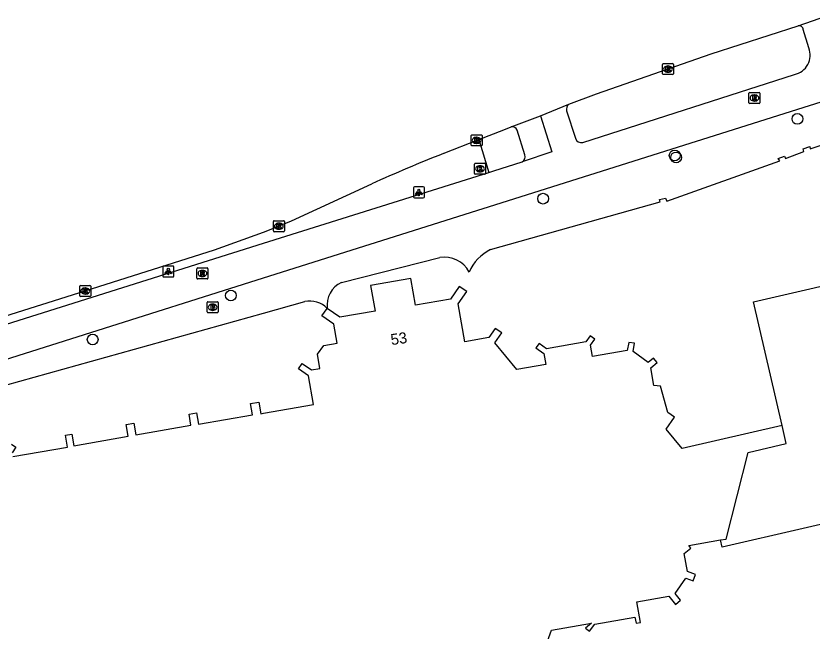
# Model space of a CAD drawing. Extents: x 161882 to 162509, y 381687 to 382379.
# Drawn here: x 161977.5 to 162049.8, y 382314 to 382369.8 of the extents above; entities that cross this region are included whole.
import ezdxf

# ---------------------------------------------------------------- set-up
doc = ezdxf.new("R2010")
doc.units = 0
for name, color, linetype in [('IMGEO_Berm_open', 7, 'Continuous'), ('IMGEO_Boom', 7, 'Continuous'), ('IMGEO_Brandkraan', 7, 'Continuous'), ('IMGEO_Fietspad_open', 7, 'Continuous'), ('IMGEO_Kolk', 7, 'Continuous'), ('IMGEO_Lichtpunt', 7, 'Continuous'), ('IMGEO_Pand', 7, 'Continuous'), ('IMGEO_Pand_nummerreeks', 7, 'Continuous'), ('IMGEO_Rijbaan_lokaal_gesloten', 7, 'Continuous'), ('IMGEO_Rioolput', 7, 'Continuous'), ('IMGEO_Voetpad_open', 7, 'Continuous')]:
    doc.layers.add(name, color=color, linetype=linetype)

msp = doc.modelspace()

# ---------------------------------------------------------------- linework, layer by layer
at = {"layer": 'IMGEO_Berm_open'}
msp.add_lwpolyline([(162019.549, 382358.567), (162020.455, 382355.563)], dxfattribs=at)
at = {"layer": 'IMGEO_Boom'}
for centre in [(162048.48, 382360.441), (162037.341, 382357.122), (162037.467, 382356.941), (162025.39, 382353.202), (161997.043, 382344.417), (161984.497, 382340.425)]:
    msp.add_circle(centre, 0.489, dxfattribs=at)
at = {"layer": 'IMGEO_Brandkraan'}
for p, q in [((161994.889, 382342.923), (161994.889, 382343.775)), ((161994.964, 382343.849), (161995.816, 382343.849)), ((161995.377, 382343.629), (161995.402, 382343.629)), ((161995.89, 382343.775), (161995.89, 382342.923)), ((161995.816, 382342.849), (161994.964, 382342.849)), ((161995.4, 382343.069), (161995.375, 382343.069))]:
    msp.add_line(p, q, dxfattribs=at)
for points in [[(161994.889, 382342.923), (161994.889, 382343.775)], [(161994.964, 382343.849), (161995.816, 382343.849)], [(161995.237, 382343.549), (161995.237, 382343.149), (161995.45, 382343.149)], [(161995.468, 382343.549), (161995.237, 382343.549)], [(161995.416, 382343.468), (161995.362, 382343.468), (161995.362, 382343.392)], [(161995.362, 382343.392), (161995.415, 382343.392)], [(161995.424, 382343.316), (161995.362, 382343.316), (161995.362, 382343.235)], [(161995.362, 382343.235), (161995.424, 382343.235)], [(161995.89, 382343.775), (161995.89, 382342.923)], [(161995.816, 382342.849), (161994.964, 382342.849)]]:
    msp.add_lwpolyline(points, dxfattribs=at)
for centre, radius, start, end in [((161994.966, 382343.773), 0.0765, 91.55205, 178.44795), ((161994.966, 382343.773), 0.0765, 91.55205, 178.44795), ((161995.417, 382343.43), 0.0379, 267.82845, 90.93552), ((161995.425, 382343.275), 0.0404, 269.87594, 90.50774), ((161995.472, 382343.404), 0.145, 59.4692, 91.53667), ((161995.497, 382343.451), 0.0922, 285.51372, 58.15012), ((161995.502, 382343.259), 0.105, 301.31148, 78.98903), ((161995.814, 382343.773), 0.0765, 1.55205, 88.44795), ((161995.814, 382343.773), 0.0765, 1.55205, 88.44795), ((161994.966, 382342.925), 0.0765, 181.55205, 268.44795), ((161994.966, 382342.925), 0.0765, 181.55205, 268.44795), ((161995.456, 382343.4), 0.251, 268.66757, 293.53466), ((161995.814, 382342.925), 0.0765, 271.55205, 358.44795), ((161995.814, 382342.925), 0.0765, 271.55205, 358.44795)]:
    msp.add_arc(centre, radius, start, end, dxfattribs=at)
for centre, major_axis, ratio, start_param, end_param in [((161995.376, 382343.349), (-0.387, 0.002), 0.722429, 4.712389, 7.853982), ((161995.401, 382343.349), (-0.39, 0.002), 0.717154, 1.570796, 4.712389)]:
    msp.add_ellipse(centre, major_axis=major_axis, ratio=ratio, start_param=start_param, end_param=end_param, dxfattribs=at)
at = {"layer": 'IMGEO_Fietspad_open'}
for points in [[(162049.506, 382366.871), (162049.008, 382368.537)], [(161967.462, 382335.743), (162000, 382346.014), (162059.25, 382364.717), (162062.081, 382365.733), (162062.771, 382366.054), (162064.181, 382366.576)], [(162028.991, 382358.311), (162048.218, 382364.461)], [(162025.143, 382360.709), (162026.187, 382357.463), (162023.497, 382356.557)], [(162027.523, 382361.165), (162028.322, 382358.676)], [(162020.455, 382355.563), (162020.907, 382355.724), (162023.497, 382356.557)], [(161948.301, 382332.881), (162000, 382349.16), (162020.455, 382355.563)]]:
    msp.add_lwpolyline(points, dxfattribs=at)
for centre, radius, start, end in [((162048.627, 382368.512), 0.382, 3.70675, 103.80663), ((162047.849, 382366.208), 1.785, 281.94273, 21.81362), ((162028.086, 382361.299), 0.579, 126.87099, 193.34785), ((162028.839, 382358.828), 0.539, 196.40736, 286.35972)]:
    msp.add_arc(centre, radius, start, end, dxfattribs=at)
at = {"layer": 'IMGEO_Kolk'}
for p, q in [((162036.228, 382364.534), (162036.228, 382365.386)), ((162036.303, 382365.46), (162037.155, 382365.46)), ((162036.716, 382365.24), (162036.741, 382365.24)), ((162037.229, 382365.386), (162037.229, 382364.534)), ((162037.155, 382364.46), (162036.303, 382364.46)), ((162036.739, 382364.68), (162036.714, 382364.68)), ((162018.86, 382358.066), (162018.86, 382358.918)), ((162018.935, 382358.992), (162019.787, 382358.992)), ((162019.348, 382358.772), (162019.373, 382358.772)), ((162019.861, 382358.918), (162019.861, 382358.066)), ((162019.787, 382357.992), (162018.935, 382357.992)), ((162019.371, 382358.212), (162019.346, 382358.212)), ((162019.158, 382355.485), (162019.158, 382356.337)), ((162019.233, 382356.411), (162020.085, 382356.411)), ((162020.159, 382356.337), (162020.159, 382355.485)), ((162019.669, 382355.631), (162019.644, 382355.631)), ((162019.646, 382356.191), (162019.671, 382356.191)), ((162020.085, 382355.411), (162019.233, 382355.411)), ((162000.979, 382351.2), (162001.831, 382351.2)), ((162000.904, 382350.274), (162000.904, 382351.126)), ((162001.392, 382350.98), (162001.417, 382350.98)), ((162001.905, 382351.126), (162001.905, 382350.274)), ((162001.831, 382350.2), (162000.979, 382350.2)), ((162001.415, 382350.42), (162001.39, 382350.42)), ((161983.321, 382344.399), (161983.321, 382345.251)), ((161983.396, 382345.325), (161984.248, 382345.325)), ((161983.809, 382345.105), (161983.834, 382345.105)), ((161984.322, 382345.251), (161984.322, 382344.399)), ((161984.248, 382344.325), (161983.396, 382344.325)), ((161983.832, 382344.545), (161983.807, 382344.545))]:
    msp.add_line(p, q, dxfattribs=at)
for points in [[(162036.228, 382364.534), (162036.228, 382365.386)], [(162036.303, 382365.46), (162037.155, 382365.46)], [(162036.549, 382365.16), (162036.672, 382365.16), (162036.672, 382365.009), (162036.802, 382365.16), (162036.966, 382365.16), (162036.82, 382365.009), (162036.973, 382364.76), (162036.821, 382364.76), (162036.736, 382364.924), (162036.672, 382364.857), (162036.672, 382364.76), (162036.549, 382364.76), (162036.549, 382365.16)], [(162037.229, 382365.386), (162037.229, 382364.534)], [(162037.155, 382364.46), (162036.303, 382364.46)], [(162018.86, 382358.066), (162018.86, 382358.918)], [(162018.935, 382358.992), (162019.787, 382358.992)], [(162019.181, 382358.692), (162019.304, 382358.692), (162019.304, 382358.541), (162019.434, 382358.692), (162019.598, 382358.692), (162019.452, 382358.541), (162019.605, 382358.292), (162019.453, 382358.292), (162019.368, 382358.456), (162019.304, 382358.389), (162019.304, 382358.292), (162019.181, 382358.292), (162019.181, 382358.692)], [(162019.861, 382358.918), (162019.861, 382358.066)], [(162019.787, 382357.992), (162018.935, 382357.992)], [(162019.158, 382355.485), (162019.158, 382356.337)], [(162019.233, 382356.411), (162020.085, 382356.411)], [(162020.159, 382356.337), (162020.159, 382355.485)], [(162019.479, 382356.111), (162019.602, 382356.111), (162019.602, 382355.96), (162019.732, 382356.111), (162019.896, 382356.111), (162019.75, 382355.96), (162019.903, 382355.711), (162019.751, 382355.711), (162019.666, 382355.875), (162019.602, 382355.808), (162019.602, 382355.711), (162019.479, 382355.711), (162019.479, 382356.111)], [(162020.085, 382355.411), (162019.233, 382355.411)], [(162000.979, 382351.2), (162001.831, 382351.2)], [(162000.904, 382350.274), (162000.904, 382351.126)], [(162001.225, 382350.9), (162001.348, 382350.9), (162001.348, 382350.749), (162001.478, 382350.9), (162001.642, 382350.9), (162001.496, 382350.749), (162001.649, 382350.5), (162001.497, 382350.5), (162001.412, 382350.664), (162001.348, 382350.597), (162001.348, 382350.5), (162001.225, 382350.5), (162001.225, 382350.9)], [(162001.905, 382351.126), (162001.905, 382350.274)], [(162001.831, 382350.2), (162000.979, 382350.2)], [(161983.321, 382344.399), (161983.321, 382345.251)], [(161983.396, 382345.325), (161984.248, 382345.325)], [(161983.642, 382345.025), (161983.765, 382345.025), (161983.765, 382344.874), (161983.895, 382345.025), (161984.059, 382345.025), (161983.913, 382344.874), (161984.066, 382344.625), (161983.914, 382344.625), (161983.829, 382344.789), (161983.765, 382344.722), (161983.765, 382344.625), (161983.642, 382344.625), (161983.642, 382345.025)], [(161984.322, 382345.251), (161984.322, 382344.399)], [(161984.248, 382344.325), (161983.396, 382344.325)]]:
    msp.add_lwpolyline(points, dxfattribs=at)
for centre, start, end in [((162036.305, 382365.384), 91.55205, 178.44795), ((162036.305, 382365.384), 91.55205, 178.44795), ((162037.153, 382365.384), 1.55205, 88.44795), ((162037.153, 382365.384), 1.55205, 88.44795), ((162036.305, 382364.536), 181.55205, 268.44795), ((162036.305, 382364.536), 181.55205, 268.44795), ((162037.153, 382364.536), 271.55205, 358.44795), ((162037.153, 382364.536), 271.55205, 358.44795), ((162018.937, 382358.916), 91.55205, 178.44795), ((162018.937, 382358.916), 91.55205, 178.44795), ((162019.785, 382358.916), 1.55205, 88.44795), ((162019.785, 382358.916), 1.55205, 88.44795), ((162018.937, 382358.068), 181.55205, 268.44795), ((162018.937, 382358.068), 181.55205, 268.44795), ((162019.785, 382358.068), 271.55205, 358.44795), ((162019.785, 382358.068), 271.55205, 358.44795), ((162019.235, 382356.335), 91.55205, 178.44795), ((162019.235, 382356.335), 91.55205, 178.44795), ((162020.083, 382356.335), 1.55205, 88.44795), ((162020.083, 382356.335), 1.55205, 88.44795), ((162019.235, 382355.487), 181.55205, 268.44795), ((162019.235, 382355.487), 181.55205, 268.44795), ((162020.083, 382355.487), 271.55205, 358.44795), ((162020.083, 382355.487), 271.55205, 358.44795), ((162000.981, 382351.124), 91.55205, 178.44795), ((162000.981, 382351.124), 91.55205, 178.44795), ((162001.829, 382351.124), 1.55205, 88.44795), ((162001.829, 382351.124), 1.55205, 88.44795), ((162000.981, 382350.276), 181.55205, 268.44795), ((162000.981, 382350.276), 181.55205, 268.44795), ((162001.829, 382350.276), 271.55205, 358.44795), ((162001.829, 382350.276), 271.55205, 358.44795), ((161983.398, 382345.249), 91.55205, 178.44795), ((161983.398, 382345.249), 91.55205, 178.44795), ((161984.246, 382345.249), 1.55205, 88.44795), ((161984.246, 382345.249), 1.55205, 88.44795), ((161983.398, 382344.401), 181.55205, 268.44795), ((161983.398, 382344.401), 181.55205, 268.44795), ((161984.246, 382344.401), 271.55205, 358.44795), ((161984.246, 382344.401), 271.55205, 358.44795)]:
    msp.add_arc(centre, 0.0765, start, end, dxfattribs=at)
for centre, major_axis, ratio, start_param, end_param in [((162036.715, 382364.96), (-0.387, 0.002), 0.722429, 4.712389, 7.853982), ((162036.74, 382364.96), (-0.39, 0.002), 0.717154, 1.570796, 4.712389), ((162019.347, 382358.492), (-0.387, 0.002), 0.722429, 4.712389, 7.853982), ((162019.372, 382358.492), (-0.39, 0.002), 0.717154, 1.570796, 4.712389), ((162019.645, 382355.911), (-0.387, 0.002), 0.722429, 4.712389, 7.853982), ((162019.67, 382355.911), (-0.39, 0.002), 0.717154, 1.570796, 4.712389), ((162001.391, 382350.7), (-0.387, 0.002), 0.722429, 4.712389, 7.853982), ((162001.416, 382350.7), (-0.39, 0.002), 0.717154, 1.570796, 4.712389), ((161983.808, 382344.825), (-0.387, 0.002), 0.722429, 4.712389, 7.853982), ((161983.833, 382344.825), (-0.39, 0.002), 0.717154, 1.570796, 4.712389)]:
    msp.add_ellipse(centre, major_axis=major_axis, ratio=ratio, start_param=start_param, end_param=end_param, dxfattribs=at)
at = {"layer": 'IMGEO_Lichtpunt'}
for p, q in [((162013.614, 382354.173), (162013.614, 382353.366)), ((162013.614, 382354.173), (162013.614, 382353.366)), ((162014.516, 382354.268), (162013.708, 382354.268)), ((162014.516, 382354.268), (162013.708, 382354.268)), ((162014.61, 382353.366), (162014.61, 382354.173)), ((162014.61, 382353.366), (162014.61, 382354.173)), ((162013.708, 382353.272), (162014.516, 382353.272)), ((162013.708, 382353.272), (162014.516, 382353.272)), ((161990.861, 382346.997), (161990.861, 382346.19)), ((161990.861, 382346.997), (161990.861, 382346.19)), ((161991.763, 382347.092), (161990.955, 382347.092)), ((161991.763, 382347.092), (161990.955, 382347.092)), ((161991.857, 382346.19), (161991.857, 382346.997)), ((161991.857, 382346.19), (161991.857, 382346.997)), ((161990.955, 382346.096), (161991.763, 382346.096)), ((161990.955, 382346.096), (161991.763, 382346.096))]:
    msp.add_line(p, q, dxfattribs=at)
for points in [[(162013.988, 382353.837), (162014.027, 382353.809), (162013.839, 382353.547), (162013.801, 382353.574), (162013.988, 382353.837)], [(162014.09, 382353.789), (162014.137, 382353.789), (162014.137, 382353.467), (162014.09, 382353.467), (162014.09, 382353.789)], [(162014.2, 382353.809), (162014.238, 382353.836), (162014.425, 382353.574), (162014.386, 382353.546), (162014.2, 382353.809)], [(161991.235, 382346.661), (161991.274, 382346.633), (161991.086, 382346.371), (161991.048, 382346.398), (161991.235, 382346.661)], [(161991.337, 382346.613), (161991.384, 382346.613), (161991.384, 382346.291), (161991.337, 382346.291), (161991.337, 382346.613)], [(161991.447, 382346.633), (161991.485, 382346.66), (161991.672, 382346.398), (161991.633, 382346.37), (161991.447, 382346.633)]]:
    msp.add_lwpolyline(points, dxfattribs=at)
for centre in [(162014.113, 382353.971), (161991.36, 382346.795)]:
    msp.add_circle(centre, 0.0994, dxfattribs=at)
for centre, start, end in [((162013.708, 382354.173), 90, 180), ((162013.708, 382354.173), 90, 180), ((162014.516, 382354.173), 0, 90), ((162014.516, 382354.173), 0, 90), ((162013.708, 382353.366), 180, 270), ((162013.708, 382353.366), 180, 270), ((162014.516, 382353.366), 270, 0), ((162014.516, 382353.366), 270, 360), ((161990.955, 382346.997), 90, 180), ((161990.955, 382346.997), 90, 180), ((161991.763, 382346.997), 0, 90), ((161991.763, 382346.997), 0, 90), ((161990.955, 382346.19), 180, 270), ((161990.955, 382346.19), 180, 270), ((161991.763, 382346.19), 270, 0), ((161991.763, 382346.19), 270, 360)]:
    msp.add_arc(centre, 0.0946, start, end, dxfattribs=at)
at = {"layer": 'IMGEO_Pand'}
for points in [[(162047.09, 382332.625), (162044.498, 382343.85), (162055.633, 382346.422), (162055.526, 382346.888), (162056.405, 382348.295), (162059.887, 382349.099), (162061.401, 382348.154), (162063.795, 382337.79), (162065.593, 382338.206), (162065.918, 382336.799), (162069.63, 382337.656), (162072.925, 382323.392), (162067.071, 382322.039), (162065.469, 382328.974), (162064.319, 382328.708), (162063.706, 382331.363), (162059.208, 382330.324), (162058.488, 382333.443), (162054.604, 382332.546), (162056.353, 382324.972), (162041.645, 382321.599), (162041.498, 382322.237)], [(162047.09, 382332.625), (162038.03, 382330.531), (162036.558, 382332.297), (162037.324, 382333.384), (162036.718, 382333.811), (162036.047, 382336.205), (162035.444, 382336.248), (162035.165, 382337.862), (162035.741, 382338.342), (162035.407, 382338.742), (162034.933, 382338.346), (162033.583, 382339.338), (162033.695, 382340.08), (162033.17, 382340.157), (162033.016, 382339.422), (162029.873, 382338.882), (162029.695, 382339.913), (162030.086, 382340.469), (162029.669, 382340.763), (162029.277, 382340.207), (162025.689, 382339.586), (162025.02, 382340.058), (162024.742, 382339.664), (162025.463, 382339.157), (162025.637, 382338.146), (162023.02, 382337.693), (162020.997, 382340.12), (162021.631, 382341.02), (162021.043, 382341.434), (162020.456, 382340.602), (162018.274, 382340.224), (162017.677, 382343.672), (162018.453, 382344.773), (162017.784, 382345.244), (162016.975, 382344.098), (162013.791, 382343.547), (162013.372, 382345.964), (162009.729, 382345.333), (162010.133, 382343), (162006.925, 382342.444), (162005.786, 382343.247)], [(161977.244, 382329.797), (161982.205, 382330.664), (161982.017, 382331.737), (161982.597, 382331.839), (161982.781, 382330.787), (161987.721, 382331.65), (161987.537, 382332.699), (161988.234, 382332.821), (161988.415, 382331.784), (161993.416, 382332.658), (161993.244, 382333.642), (161993.913, 382333.759), (161994.091, 382332.741), (161999.01, 382333.6), (161998.834, 382334.607), (161999.568, 382334.735), (161999.751, 382333.689), (162000, 382333.733), (162004.549, 382334.537), (162004.102, 382337.118), (162003.187, 382337.762), (162003.527, 382338.245), (162004.349, 382337.666), (162005.127, 382337.8), (162004.906, 382339.08), (162005.473, 382339.884), (162006.689, 382340.095), (162006.392, 382341.809), (162005.31, 382342.571), (162005.786, 382343.247)], [(162041.498, 382322.237), (162042.006, 382322.325), (162044.023, 382330.178), (162047.469, 382330.981), (162047.09, 382332.625)], [(161977.118, 382330.937), (161977.532, 382330.646), (161977.183, 382330.149)], [(162025.549, 382312.396), (162026.156, 382314.05), (162029.781, 382314.677), (162029.237, 382314.223), (162029.615, 382313.957), (162030.077, 382314.612), (162033.729, 382315.244), (162033.827, 382314.681), (162034.23, 382314.751), (162033.904, 382316.634), (162036.796, 382317.135), (162037.414, 382316.394), (162037.867, 382316.772), (162037.37, 382317.368), (162038.363, 382318.777), (162039.028, 382318.532), (162039.242, 382319.114), (162038.488, 382319.392), (162038.207, 382321.015), (162038.799, 382321.509), (162038.609, 382321.737), (162041.498, 382322.237)]]:
    msp.add_lwpolyline(points, dxfattribs=at)
at = {"layer": 'IMGEO_Rijbaan_lokaal_gesloten'}
for points in [[(162048.536, 382368.883), (162051.141, 382369.778)], [(162027.739, 382361.762), (162030.225, 382362.7), (162040.659, 382366.325), (162048.536, 382368.883)], [(162025.143, 382360.709), (162027.739, 382361.762)], [(162022.505, 382359.724), (162025.143, 382360.709)], [(162019.549, 382358.567), (162021.832, 382359.458), (162022.505, 382359.724)], [(162016.333, 382357.289), (162019.549, 382358.567)], [(161948.083, 382333.626), (161949.35, 382334.014), (161968.036, 382339.881), (161983.822, 382344.825), (161995.55, 382348.55), (162000, 382350.162), (162000.258, 382350.255), (162002.543, 382351.186), (162009.839, 382354.536)]]:
    msp.add_lwpolyline(points, dxfattribs=at)
msp.add_arc((162061.029, 382242.821), 122.884, 111.32895, 114.61812, dxfattribs=at)
at = {"layer": 'IMGEO_Rioolput'}
for p, q in [((162044.079, 382361.908), (162044.079, 382362.76)), ((162044.154, 382362.834), (162045.006, 382362.834)), ((162045.08, 382362.76), (162045.08, 382361.908)), ((162044.59, 382362.054), (162044.565, 382362.054)), ((162044.567, 382362.614), (162044.592, 382362.614)), ((162045.006, 382361.834), (162044.154, 382361.834)), ((161993.96, 382345.992), (161993.96, 382346.844)), ((161994.035, 382346.918), (161994.887, 382346.918)), ((161994.961, 382346.844), (161994.961, 382345.992)), ((161994.471, 382346.138), (161994.446, 382346.138)), ((161994.448, 382346.698), (161994.473, 382346.698)), ((161994.887, 382345.918), (161994.035, 382345.918))]:
    msp.add_line(p, q, dxfattribs=at)
for points in [[(162044.079, 382361.908), (162044.079, 382362.76)], [(162044.154, 382362.834), (162045.006, 382362.834)], [(162045.08, 382362.76), (162045.08, 382361.908)], [(162044.668, 382362.532), (162044.416, 382362.534), (162044.416, 382362.134)], [(162044.416, 382362.134), (162044.54, 382362.134), (162044.54, 382362.296), (162044.551, 382362.296)], [(162044.594, 382362.453), (162044.54, 382362.453), (162044.54, 382362.372)], [(162044.54, 382362.372), (162044.592, 382362.372)], [(162044.598, 382362.267), (162044.669, 382362.134), (162044.809, 382362.134), (162044.744, 382362.26)], [(162045.006, 382361.834), (162044.154, 382361.834)], [(161993.96, 382345.992), (161993.96, 382346.844)], [(161994.035, 382346.918), (161994.887, 382346.918)], [(161994.961, 382346.844), (161994.961, 382345.992)], [(161994.549, 382346.616), (161994.297, 382346.618), (161994.297, 382346.218)], [(161994.297, 382346.218), (161994.421, 382346.218), (161994.421, 382346.38), (161994.432, 382346.38)], [(161994.475, 382346.537), (161994.421, 382346.537), (161994.421, 382346.456)], [(161994.421, 382346.456), (161994.473, 382346.456)], [(161994.479, 382346.351), (161994.55, 382346.218), (161994.69, 382346.218), (161994.625, 382346.344)], [(161994.887, 382345.918), (161994.035, 382345.918)]]:
    msp.add_lwpolyline(points, dxfattribs=at)
for centre, radius, start, end in [((162044.156, 382362.758), 0.0765, 91.55205, 178.44795), ((162044.156, 382362.758), 0.0765, 91.55205, 178.44795), ((162045.004, 382362.758), 0.0765, 1.55205, 88.44795), ((162045.004, 382362.758), 0.0765, 1.55205, 88.44795), ((162044.55, 382362.243), 0.0533, 26.02933, 88.69889), ((162044.576, 382362.561), 0.19, 274.7715, 282.96867), ((162044.6, 382362.357), 0.0964, 77.00612, 93.18647), ((162044.614, 382362.414), 0.0378, 276.66336, 79.67722), ((162044.667, 382362.422), 0.109, 350.36119, 89.41601), ((162044.665, 382362.422), 0.112, 277.58423, 350.98172), ((162044.649, 382362.207), 0.108, 29.51342, 73.79051), ((162044.156, 382361.91), 0.0765, 181.55205, 268.44795), ((162044.156, 382361.91), 0.0765, 181.55205, 268.44795), ((162045.004, 382361.91), 0.0765, 271.55205, 358.44795), ((162045.004, 382361.91), 0.0765, 271.55205, 358.44795), ((161994.037, 382346.842), 0.0765, 91.55205, 178.44795), ((161994.037, 382346.842), 0.0765, 91.55205, 178.44795), ((161994.885, 382346.842), 0.0765, 1.55205, 88.44795), ((161994.885, 382346.842), 0.0765, 1.55205, 88.44795), ((161994.431, 382346.327), 0.0533, 26.02933, 88.69889), ((161994.457, 382346.645), 0.19, 274.7715, 282.96867), ((161994.481, 382346.441), 0.0964, 77.00612, 93.18647), ((161994.495, 382346.498), 0.0378, 276.66336, 79.67722), ((161994.548, 382346.506), 0.109, 350.36119, 89.41601), ((161994.546, 382346.506), 0.112, 277.58423, 350.98172), ((161994.53, 382346.291), 0.108, 29.51342, 73.79051), ((161994.037, 382345.994), 0.0765, 181.55205, 268.44795), ((161994.037, 382345.994), 0.0765, 181.55205, 268.44795), ((161994.885, 382345.994), 0.0765, 271.55205, 358.44795), ((161994.885, 382345.994), 0.0765, 271.55205, 358.44795)]:
    msp.add_arc(centre, radius, start, end, dxfattribs=at)
for centre, major_axis, ratio, start_param, end_param in [((162044.566, 382362.334), (-0.387, 0.002), 0.722429, 4.712389, 7.853982), ((162044.591, 382362.334), (-0.39, 0.002), 0.717154, 1.570796, 4.712389), ((161994.447, 382346.418), (-0.387, 0.002), 0.722429, 4.712389, 7.853982), ((161994.472, 382346.418), (-0.39, 0.002), 0.717154, 1.570796, 4.712389)]:
    msp.add_ellipse(centre, major_axis=major_axis, ratio=ratio, start_param=start_param, end_param=end_param, dxfattribs=at)
at = {"layer": 'IMGEO_Voetpad_open'}
for points in [[(162020.62, 382348.579), (162036.029, 382352.925), (162035.968, 382353.134), (162036.507, 382353.247), (162036.628, 382352.977), (162046.874, 382356.64), (162046.743, 382356.83), (162047.322, 382357.042), (162047.413, 382356.833), (162049.069, 382357.48), (162048.998, 382357.71), (162049.597, 382357.932), (162049.628, 382357.723), (162061.42, 382361.593), (162072.237, 382365.657)], [(162023.722, 382357.192), (162023.024, 382359.401)], [(162007.083, 382345.61), (162016.006, 382347.869)], [(161967.89, 382333.094), (161968.862, 382334.009), (161975.252, 382335.913), (162000, 382342.816), (162003.763, 382343.866)]]:
    msp.add_lwpolyline(points, dxfattribs=at)
for centre, radius, start, end in [((162022.601, 382359.3), 0.435, 13.43971, 102.7681), ((162023.289, 382356.988), 0.479, 295.77629, 25.20211), ((162022.452, 382344.873), 4.134, 116.30642, 156.19368), ((162016.421, 382345.365), 2.538, 27.61983, 99.42226), ((162008.094, 382343.518), 2.324, 115.78918, 186.68795), ((162004.213, 382341.722), 2.19, 44.10901, 101.86474)]:
    msp.add_arc(centre, radius, start, end, dxfattribs=at)

# ---------------------------------------------------------------- texts
at = {"layer": 'IMGEO_Pand_nummerreeks'}
msp.add_text('53', height=1, rotation=8.50269, dxfattribs=at).set_placement((162011.63, 382339.907))

doc.saveas('drawing.dxf')
